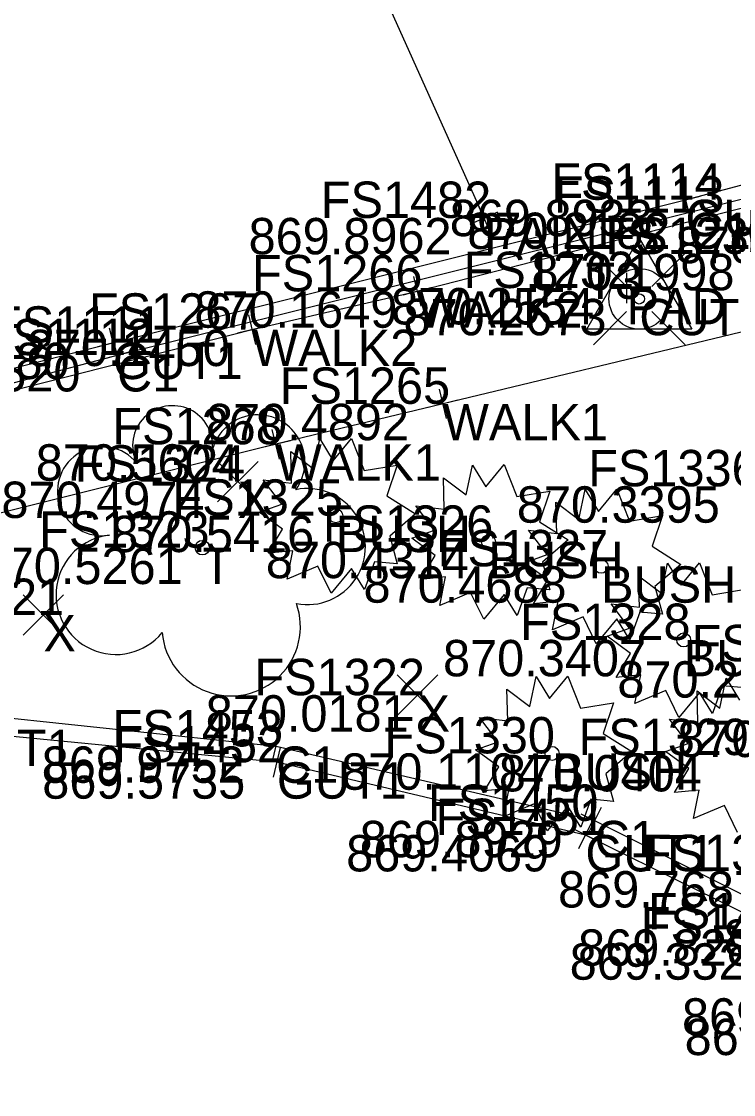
# Model space of a CAD drawing. Extents: x 1469677 to 1493262, y 375219 to 389293.
# Drawn here: x 1479592.92 to 1479616.4, y 379845.41 to 379880.81 of the extents above; entities that cross this region are included whole.
import ezdxf

# ---------------------------------------------------------------- set-up
doc = ezdxf.new("R2010")
doc.units = 0
for name, color, linetype in [('DV_X_Lot_Line', 7, 'Continuous'), ('DV_X_Property_Line', 7, 'Continuous'), ('DV_X_Text', 7, 'Continuous'), ('GK_Visualization', 7, 'Continuous'), ('PNTELEV', 7, 'Continuous'), ('RD_P_Text', 7, 'Continuous'), ('RW', 7, 'Continuous'), ('RW_P_Const_Limits', 7, 'Continuous'), ('RW_P_Esmt_SW', 7, 'Continuous'), ('RW_P_Esmt_U', 7, 'Continuous'), ('SV_X_Text', 7, 'Continuous')]:
    doc.layers.add(name, color=color, linetype=linetype)

msp = doc.modelspace()

# ---------------------------------------------------------------- linework, layer by layer
at = {"layer": 'DV_X_Lot_Line'}
for points in [[(1479705.728, 379814.895), (1479685.769, 379833.709), (1479660.411, 379857.395), (1479657.292, 379860.626), (1479660.086, 379863.591), (1479659.321, 379864.377), (1479657.858, 379865.693), (1479656.248, 379867.188), (1479655.369, 379867.882), (1479654.27, 379866.26), (1479652.631, 379864.542), (1479652.351, 379864.607), (1479645.059, 379871.586), (1479642.188, 379874.12), (1479639.084, 379877.042), (1479636.766, 379877.319), (1479635.406, 379877.451), (1479631.457, 379877.615), (1479630.424, 379877.567), (1479629.778, 379877.526), (1479625.011, 379876.78), (1479605.984, 379871.904), (1479600.533, 379870.639), (1479580.734, 379865.6)], [(1479703.027, 379811.462), (1479682.443, 379830.686), (1479657.296, 379854.468), (1479652, 379859.64), (1479649.772, 379861.739), (1479651.803, 379859.818), (1479649.833, 379861.569), (1479642.24, 379868.777), (1479639.038, 379871.891), (1479636.885, 379872.56), (1479634.381, 379872.969), (1479631.754, 379873.282), (1479630.076, 379873.213), (1479625.848, 379872.765), (1479606.823, 379868.193), (1479601.313, 379866.859), (1479581.547, 379861.918)]]:
    msp.add_lwpolyline(points, dxfattribs=at)
at = {"layer": 'DV_X_Property_Line'}
for p, q in [((1479611.564, 379870.655), (1479613.296, 379873.655)), ((1479613.296, 379873.655), (1479615.028, 379870.655)), ((1479613.296, 379871.655), (1479613.296, 379871.655)), ((1479615.028, 379870.655), (1479611.564, 379870.655))]:
    msp.add_line(p, q, dxfattribs=at)
msp.add_circle((1479613.296, 379871.655), 1, dxfattribs=at)
at = {"layer": 'PNTELEV'}
for p, q in [((1479614.7, 379875.41), (1479614.942, 379874.44)), ((1479614.336, 379874.804), (1479615.306, 379875.046)), ((1479608.383, 379873.868), (1479607.973, 379874.781)), ((1479614.798, 379874.986), (1479615.04, 379874.015)), ((1479614.821, 379874.925), (1479614.821, 379874.925)), ((1479607.722, 379874.12), (1479608.634, 379874.529)), ((1479614.434, 379874.38), (1479615.404, 379874.622)), ((1479614.919, 379874.501), (1479614.919, 379874.501)), ((1479608.178, 379874.325), (1479608.178, 379874.325)), ((1479606.108, 379871.42), (1479605.86, 379872.389)), ((1479612.878, 379872.513), (1479612.878, 379871.513)), ((1479606.468, 379872.028), (1479605.5, 379871.78)), ((1479605.984, 379871.904), (1479605.984, 379871.904)), ((1479612.378, 379872.013), (1479613.378, 379872.013)), ((1479612.878, 379872.013), (1479612.878, 379872.013)), ((1479600.646, 379870.151), (1479600.42, 379871.126)), ((1479595.817, 379870.695), (1479596.065, 379869.726)), ((1479601.02, 379870.752), (1479600.046, 379870.525)), ((1479600.533, 379870.639), (1479600.533, 379870.639)), ((1479595.457, 379870.087), (1479596.425, 379870.334)), ((1479595.941, 379870.21), (1479595.941, 379870.21)), ((1479595.945, 379870.284), (1479596.203, 379869.317)), ((1479595.591, 379869.672), (1479596.557, 379869.929)), ((1479596.074, 379869.801), (1479596.074, 379869.801)), ((1479606.94, 379867.707), (1479606.706, 379868.679)), ((1479607.309, 379868.31), (1479606.337, 379868.076)), ((1479606.823, 379868.193), (1479606.823, 379868.193)), ((1479601.431, 379866.373), (1479601.195, 379867.345)), ((1479601.799, 379866.976), (1479600.827, 379866.741)), ((1479601.313, 379866.859), (1479601.313, 379866.859)), ((1479601.205, 379856.405), (1479601.433, 379857.379)), ((1479601.806, 379856.778), (1479600.832, 379857.005)), ((1479601.232, 379855.883), (1479601.462, 379856.856)), ((1479601.319, 379856.892), (1479601.319, 379856.892)), ((1479601.834, 379856.255), (1479600.86, 379856.484)), ((1479601.347, 379856.369), (1479601.347, 379856.369)), ((1479611.602, 379853.99), (1479612.048, 379854.885)), ((1479612.272, 379854.214), (1479611.378, 379854.661)), ((1479611.967, 379853.749), (1479611.071, 379854.191)), ((1479611.298, 379853.522), (1479611.74, 379854.418)), ((1479611.825, 379854.437), (1479611.825, 379854.437)), ((1479611.519, 379853.97), (1479611.519, 379853.97))]:
    msp.add_line(p, q, dxfattribs=at)
at = {"layer": 'RD_P_Text'}
for points in [[(1479585.84, 379867.633), (1479595.941, 379870.21), (1479614.821, 379874.925), (1479624.522, 379877.49), (1479630.08, 379878.215), (1479631.572, 379878.195), (1479635.268, 379878.185), (1479636.607, 379878.11), (1479640.053, 379877.395), (1479644.715, 379876.091), (1479648.596, 379874.015), (1479651.954, 379871.777), (1479655.961, 379868.328), (1479656.652, 379867.728), (1479658.341, 379866.196), (1479659.871, 379864.735), (1479660.605, 379864.096), (1479667.529, 379857.522), (1479681.356, 379844.558), (1479695.384, 379831.416), (1479709.512, 379818.131)], [(1479585.958, 379867.104), (1479596.074, 379869.801), (1479614.919, 379874.501), (1479624.771, 379877.002), (1479630.241, 379877.735), (1479631.475, 379877.857), (1479634.932, 379877.755), (1479636.661, 379877.549), (1479639.861, 379877.013), (1479644.556, 379875.727), (1479648.328, 379873.645), (1479651.657, 379871.403), (1479655.641, 379867.996), (1479656.337, 379867.303), (1479657.957, 379865.819), (1479659.306, 379864.566), (1479660.277, 379863.789), (1479667.239, 379857.122), (1479681.024, 379844.208), (1479695.135, 379830.979), (1479709.331, 379817.708)], [(1479752.341, 379756.82), (1479734.895, 379773.493), (1479717.229, 379789.662), (1479699.298, 379806.402), (1479688.16, 379794.934), (1479685.526, 379793.897), (1479682.733, 379795.157), (1479681.263, 379797.549), (1479682.493, 379800.746), (1479693.462, 379811.911), (1479675.554, 379828.75), (1479655.832, 379847.057), (1479640.191, 379861.809), (1479628.558, 379849), (1479624.614, 379847.664), (1479622.46, 379848.585), (1479618.996, 379850.857), (1479611.825, 379854.437), (1479601.319, 379856.892), (1479590.521, 379858.039)], [(1479751.933, 379756.629), (1479734.447, 379772.976), (1479716.701, 379789.463), (1479699.4, 379805.742), (1479688.561, 379794.786), (1479685.717, 379793.294), (1479682.291, 379794.8), (1479680.73, 379797.254), (1479682.169, 379801.19), (1479692.652, 379811.907), (1479675.183, 379828.391), (1479655.51, 379846.682), (1479640.151, 379860.926), (1479629.134, 379848.869), (1479624.571, 379847.215), (1479622.228, 379847.911), (1479618.757, 379850.398), (1479611.519, 379853.97), (1479601.347, 379856.369), (1479590.364, 379857.442)]]:
    msp.add_lwpolyline(points, dxfattribs=at)
at = {"layer": 'RW'}
for p, q in [((1479611.786, 379873.159), (1479612.879, 379872.065)), ((1479613.713, 379872.065), (1479614.804, 379873.159)), ((1479611.786, 379870.14), (1479612.879, 379871.234)), ((1479613.713, 379871.234), (1479614.804, 379870.14))]:
    msp.add_line(p, q, dxfattribs=at)
msp.add_circle((1479613.296, 379871.655), 0.17, dxfattribs=at)
at = {"layer": 'RW_P_Const_Limits'}
for points in [[(1479603.203, 379866.312), (1479603.808, 379867.047), (1479604.223, 379865.994), (1479605.315, 379866.174), (1479604.976, 379865.162), (1479605.921, 379864.567), (1479605.065, 379863.832), (1479605.315, 379862.919), (1479604.561, 379862.987), (1479604.236, 379862.074), (1479603.808, 379862.765), (1479603.13, 379861.949), (1479602.701, 379862.835), (1479601.681, 379862.405), (1479601.873, 379863.347), (1479601.061, 379863.264), (1479601.535, 379864.054), (1479600.766, 379864.622), (1479601.505, 379864.885), (1479600.898, 379865.689), (1479601.83, 379865.579), (1479601.8, 379866.617), (1479602.553, 379866.049), (1479602.76, 379867.034), (1479603.203, 379866.312)], [(1479608.237, 379865.452), (1479608.842, 379866.187), (1479609.257, 379865.134), (1479610.349, 379865.314), (1479610.01, 379864.302), (1479610.955, 379863.707), (1479610.099, 379862.972), (1479610.349, 379862.059), (1479609.595, 379862.127), (1479609.27, 379861.214), (1479608.842, 379861.905), (1479608.164, 379861.089), (1479607.735, 379861.975), (1479606.715, 379861.545), (1479606.907, 379862.487), (1479606.095, 379862.404), (1479606.569, 379863.194), (1479605.8, 379863.762), (1479606.539, 379864.025), (1479605.932, 379864.829), (1479606.864, 379864.719), (1479606.834, 379865.757), (1479607.587, 379865.189), (1479607.794, 379866.174), (1479608.237, 379865.452)], [(1479611.951, 379864.644), (1479612.556, 379865.379), (1479612.971, 379864.326), (1479614.063, 379864.506), (1479613.724, 379863.494), (1479614.669, 379862.899), (1479613.813, 379862.164), (1479614.063, 379861.251), (1479613.309, 379861.319), (1479612.984, 379860.406), (1479612.556, 379861.098), (1479611.878, 379860.281), (1479611.449, 379861.168), (1479610.429, 379860.738), (1479610.621, 379861.679), (1479609.809, 379861.596), (1479610.283, 379862.386), (1479609.514, 379862.954), (1479610.253, 379863.218), (1479609.646, 379864.021), (1479610.578, 379863.911), (1479610.548, 379864.949), (1479611.301, 379864.381), (1479611.508, 379865.366), (1479611.951, 379864.644)], [(1479616.786, 379858.821), (1479616.032, 379858.89), (1479615.707, 379857.976), (1479615.279, 379858.668), (1479614.601, 379857.851), (1479614.172, 379858.738), (1479613.152, 379858.308), (1479613.344, 379859.25), (1479612.532, 379859.166), (1479613.006, 379859.956), (1479612.237, 379860.525), (1479612.976, 379860.788), (1479612.369, 379861.591), (1479613.301, 379861.481), (1479613.271, 379862.52), (1479614.024, 379861.951), (1479614.231, 379862.936), (1479614.674, 379862.215)], [(1479614.674, 379862.215), (1479615.279, 379862.95), (1479615.694, 379861.896), (1479616.786, 379862.076)], [(1479610.335, 379858.473), (1479610.94, 379859.208), (1479611.355, 379858.154), (1479612.447, 379858.334), (1479612.108, 379857.323), (1479613.053, 379856.728), (1479612.197, 379855.993), (1479612.447, 379855.079), (1479611.693, 379855.148), (1479611.368, 379854.234), (1479610.94, 379854.926), (1479610.262, 379854.109), (1479609.833, 379854.996), (1479608.813, 379854.566), (1479609.005, 379855.508), (1479608.193, 379855.424), (1479608.667, 379856.214), (1479607.898, 379856.783), (1479608.637, 379857.046), (1479608.03, 379857.849), (1479608.962, 379857.739), (1479608.932, 379858.778), (1479609.685, 379858.209), (1479609.892, 379859.194), (1479610.335, 379858.473)], [(1479616.529, 379854.055), (1479616.1, 379854.941), (1479615.08, 379854.511), (1479615.272, 379855.453), (1479614.46, 379855.37), (1479614.934, 379856.16), (1479614.165, 379856.728), (1479614.904, 379856.991), (1479614.297, 379857.795), (1479615.229, 379857.685), (1479615.199, 379858.723), (1479615.952, 379858.155), (1479616.159, 379859.14), (1479616.602, 379858.418)]]:
    msp.add_lwpolyline(points, dxfattribs=at)
for centre, radius in [((1479603.287, 379864.502), 0.23), ((1479608.321, 379863.642), 0.23), ((1479598.89, 379863.448), 0.24), ((1479612.035, 379862.835), 0.23), ((1479614.758, 379860.405), 0.23), ((1479610.419, 379856.663), 0.23)]:
    msp.add_circle(centre, radius, dxfattribs=at)
for centre, radius, start, end in [((1479597.906, 379866.816), 1.317, 354.0047, 205.9741), ((1479600.716, 379866.277), 1.553, 323.83, 165.0376), ((1479595.581, 379865.312), 1.471, 39.0625, 279.5412), ((1479602.35, 379863.484), 1.915, 259.1453, 101.4596), ((1479596.037, 379861.899), 1.974, 96.1722, 320.5737), ((1479599.836, 379860.843), 2.284, 184.9476, 19.4572)]:
    msp.add_arc(centre, radius, start, end, dxfattribs=at)
at = {"layer": 'RW_P_Esmt_U'}
for p, q in [((1479599.39, 379864.961), (1479600.724, 379866.296)), ((1479599.39, 379866.296), (1479600.724, 379864.961)), ((1479592.979, 379860.56), (1479594.313, 379861.895)), ((1479592.979, 379861.895), (1479594.313, 379860.56)), ((1479605.315, 379857.916), (1479606.649, 379859.251)), ((1479605.315, 379859.251), (1479606.649, 379857.916))]:
    msp.add_line(p, q, dxfattribs=at)
at = {"layer": 'SV_X_Text'}
msp.add_lwpolyline([(1479608.178, 379874.325), (1479597.401, 379898.33)], dxfattribs=at)

# ---------------------------------------------------------------- texts
at = {"layer": 'DV_X_Text'}
for s, p in [('869.8933', (1479607.045, 379873.725)), ('869.8962', (1479600.412, 379873.125)), ('870.2182', (1479607.626, 379873.301)), ('870.1486', (1479614.494, 379872.832)), ('870.1998', (1479609.74, 379871.939)), ('870.1649', (1479598.624, 379870.704)), ('870.2554', (1479605.112, 379870.813)), ('870.2673', (1479605.52, 379870.455)), ('870.1450', (1479593.098, 379869.439)), ('870.0080', (1479587.816, 379869.01)), ('870.3520', (1479588.175, 379868.601)), ('870.4892', (1479599.009, 379866.993)), ('870.5604', (1479593.395, 379865.659)), ('870.4974', (1479592.262, 379864.428)), ('870.3395', (1479609.258, 379864.273)), ('870.5416', (1479595.881, 379863.302)), ('870.5261', (1479591.546, 379862.248)), ('870.4314', (1479600.981, 379862.442)), ('870.4688', (1479604.203, 379861.634)), ('870.3407', (1479606.823, 379859.205)), ('870.2956', (1479612.571, 379858.503)), ('870.0181', (1479598.998, 379857.383)), ('870.2039', (1479614.551, 379856.542)), ('869.9752', (1479593.59, 379855.692)), ('870.1104', (1479603.467, 379855.463)), ('869.5735', (1479593.609, 379855.169)), ('870.0404', (1479608.666, 379855.408)), ('869.8929', (1479604.077, 379853.237)), ('869.4069', (1479603.63, 379852.77)), ('869.7687', (1479610.616, 379851.579)), ('870.1035', (1479616.078, 379849.982)), ('869.8287', (1479611.277, 379849.657)), ('869.3327', (1479611, 379849.198)), ('869.7993', (1479614.703, 379847.385)), ('869.3301', (1479614.79, 379846.711))]:
    msp.add_text(s, height=1.2, dxfattribs=at).set_placement(p)
at = {"layer": 'GK_Visualization'}
for s, p in [('GUT1', (1479614.821, 379873.725)), ('PAINTS', (1479608.178, 379873.125)), ('C1', (1479614.919, 379873.301)), ('WALK2', (1479605.984, 379870.704)), ('PAD', (1479612.878, 379870.813)), ('CUT', (1479613.296, 379870.455)), ('WALK2', (1479600.533, 379869.439)), ('GUT1', (1479595.941, 379869.01)), ('C1', (1479596.074, 379868.601)), ('WALK1', (1479606.823, 379866.993)), ('WALK1', (1479601.313, 379865.659)), ('X', (1479600.057, 379864.428)), ('BUSH', (1479603.288, 379863.302)), ('T', (1479598.89, 379862.248)), ('BUSH', (1479608.322, 379862.442)), ('BUSH', (1479612.036, 379861.634)), ('X', (1479593.646, 379860.028)), ('BUSH', (1479614.759, 379859.205)), ('X', (1479605.982, 379857.383)), ('GUT1', (1479590.364, 379856.242)), ('C1', (1479601.319, 379855.692)), ('BUSH', (1479610.42, 379855.463)), ('GUT1', (1479601.347, 379855.169)), ('C1', (1479611.825, 379853.237)), ('GUT1', (1479611.519, 379852.77))]:
    msp.add_text(s, height=1.2, dxfattribs=at).set_placement(p)
at = {"layer": 'RW_P_Esmt_SW'}
for s, p in [('FS1114', (1479610.392, 379874.925)), ('FS1482', (1479602.793, 379874.325)), ('FS1113', (1479610.48, 379874.501)), ('FS1231', (1479612.175, 379873.139)), ('FS1266', (1479600.524, 379871.904)), ('FS1232', (1479607.503, 379872.013)), ('T3', (1479611.52, 379871.655)), ('FS1267', (1479595.148, 379870.639)), ('FS1111', (1479591.953, 379870.21)), ('FS1112', (1479591.645, 379869.801)), ('FS1265', (1479601.438, 379868.193)), ('FS1268', (1479595.919, 379866.859)), ('FS1324', (1479594.682, 379865.628)), ('FS1336', (1479611.611, 379865.473)), ('FS1325', (1479597.903, 379864.502)), ('FS1326', (1479602.862, 379863.642)), ('FS1323', (1479593.505, 379863.448)), ('FS1327', (1479606.651, 379862.834)), ('FS1321', (1479588.712, 379861.228)), ('FS1328', (1479609.365, 379860.405)), ('FS1348', (1479615.018, 379859.703)), ('FS1322', (1479600.607, 379858.583)), ('FS1453', (1479595.925, 379856.892)), ('FS1330', (1479604.893, 379856.663)), ('FS1329', (1479611.293, 379856.608)), ('FS1452', (1479595.962, 379856.369)), ('FS1450', (1479606.327, 379854.437)), ('FS1451', (1479606.576, 379853.97)), ('FS1331', (1479613.383, 379852.779)), ('FS1449', (1479613.583, 379850.857)), ('FS1448', (1479613.344, 379850.398))]:
    msp.add_text(s, height=1.2, dxfattribs=at).set_placement(p)

doc.saveas('drawing.dxf')
